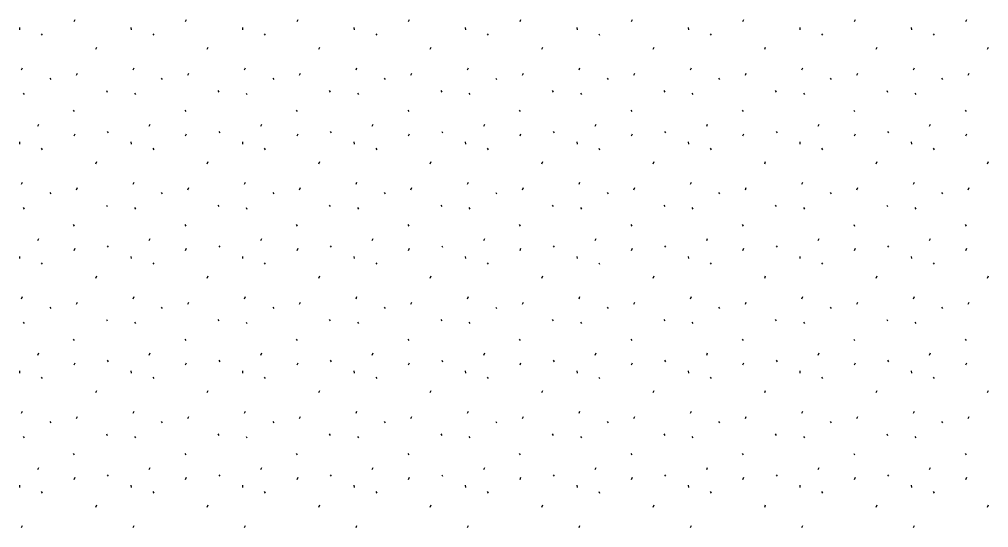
# Model space of a CAD drawing. Extents: x 419396 to 421519, y 4453567 to 4456767.
# Drawn here: x 420562.1 to 420634.2, y 4455508.9 to 4455546.7 of the extents above; entities that cross this region are included whole.
import ezdxf

# ---------------------------------------------------------------- set-up
doc = ezdxf.new("R2010")
doc.units = 0
doc.layers.add('Level 41', color=7, linetype='Continuous')

msp = doc.modelspace()

# ---------------------------------------------------------------- linework, layer by layer
at = {"layer": 'Level 41'}
for p, q in [((420562.142, 4455546.055), (420562.16, 4455545.895)), ((420566.212, 4455546.501), (420566.284, 4455546.661)), ((420570.435, 4455546.055), (420570.453, 4455545.895)), ((420574.505, 4455546.501), (420574.577, 4455546.661)), ((420578.728, 4455546.055), (420578.746, 4455545.895)), ((420582.798, 4455546.501), (420582.87, 4455546.661)), ((420587.021, 4455546.055), (420587.039, 4455545.895)), ((420591.091, 4455546.501), (420591.163, 4455546.661)), ((420595.314, 4455546.055), (420595.332, 4455545.895)), ((420599.384, 4455546.501), (420599.456, 4455546.661)), ((420603.607, 4455546.055), (420603.625, 4455545.895)), ((420607.677, 4455546.501), (420607.749, 4455546.661)), ((420611.9, 4455546.055), (420611.918, 4455545.895)), ((420615.97, 4455546.501), (420616.042, 4455546.661)), ((420620.193, 4455546.055), (420620.211, 4455545.895)), ((420624.263, 4455546.501), (420624.335, 4455546.661)), ((420628.486, 4455546.055), (420628.504, 4455545.895)), ((420632.556, 4455546.501), (420632.628, 4455546.661)), ((420563.772, 4455545.585), (420563.842, 4455545.478)), ((420572.065, 4455545.585), (420572.135, 4455545.478)), ((420580.358, 4455545.585), (420580.428, 4455545.478)), ((420588.651, 4455545.585), (420588.721, 4455545.478)), ((420596.944, 4455545.585), (420597.014, 4455545.478)), ((420605.237, 4455545.585), (420605.307, 4455545.478)), ((420613.53, 4455545.585), (420613.6, 4455545.478)), ((420621.823, 4455545.585), (420621.893, 4455545.478)), ((420630.116, 4455545.585), (420630.186, 4455545.478)), ((420567.828, 4455544.441), (420567.9, 4455544.601)), ((420576.121, 4455544.441), (420576.193, 4455544.601)), ((420584.414, 4455544.441), (420584.486, 4455544.601)), ((420592.707, 4455544.441), (420592.779, 4455544.601)), ((420601, 4455544.441), (420601.072, 4455544.601)), ((420609.293, 4455544.441), (420609.365, 4455544.601)), ((420617.586, 4455544.441), (420617.658, 4455544.601)), ((420625.879, 4455544.441), (420625.951, 4455544.601)), ((420634.172, 4455544.441), (420634.244, 4455544.601)), ((420562.307, 4455542.911), (420562.377, 4455543.071)), ((420566.39, 4455542.503), (420566.461, 4455542.663)), ((420570.6, 4455542.911), (420570.67, 4455543.071)), ((420574.683, 4455542.503), (420574.754, 4455542.663)), ((420578.893, 4455542.911), (420578.963, 4455543.071)), ((420582.976, 4455542.503), (420583.047, 4455542.663)), ((420587.186, 4455542.911), (420587.256, 4455543.071)), ((420591.269, 4455542.503), (420591.34, 4455542.663)), ((420595.479, 4455542.911), (420595.549, 4455543.071)), ((420599.562, 4455542.503), (420599.633, 4455542.663)), ((420603.772, 4455542.911), (420603.842, 4455543.071)), ((420607.855, 4455542.503), (420607.926, 4455542.663)), ((420612.065, 4455542.911), (420612.135, 4455543.071)), ((420616.148, 4455542.503), (420616.219, 4455542.663)), ((420620.358, 4455542.911), (420620.428, 4455543.071)), ((420624.441, 4455542.503), (420624.512, 4455542.663)), ((420628.651, 4455542.911), (420628.721, 4455543.071)), ((420632.734, 4455542.503), (420632.805, 4455542.663)), ((420564.402, 4455542.295), (420564.473, 4455542.189)), ((420572.695, 4455542.295), (420572.766, 4455542.189)), ((420580.988, 4455542.295), (420581.059, 4455542.189)), ((420589.281, 4455542.295), (420589.352, 4455542.189)), ((420597.574, 4455542.295), (420597.645, 4455542.189)), ((420605.867, 4455542.295), (420605.938, 4455542.189)), ((420614.16, 4455542.295), (420614.231, 4455542.189)), ((420622.453, 4455542.295), (420622.524, 4455542.189)), ((420630.746, 4455542.295), (420630.817, 4455542.189)), ((420562.416, 4455541.174), (420562.487, 4455541.067)), ((420568.61, 4455541.366), (420568.681, 4455541.259)), ((420570.709, 4455541.174), (420570.78, 4455541.067)), ((420576.903, 4455541.366), (420576.974, 4455541.259)), ((420579.002, 4455541.174), (420579.073, 4455541.067)), ((420585.196, 4455541.366), (420585.267, 4455541.259)), ((420587.295, 4455541.174), (420587.366, 4455541.067)), ((420593.489, 4455541.366), (420593.56, 4455541.259)), ((420595.588, 4455541.174), (420595.659, 4455541.067)), ((420601.782, 4455541.366), (420601.853, 4455541.259)), ((420603.881, 4455541.174), (420603.952, 4455541.067)), ((420610.075, 4455541.366), (420610.146, 4455541.259)), ((420612.174, 4455541.174), (420612.245, 4455541.067)), ((420618.368, 4455541.366), (420618.439, 4455541.259)), ((420620.467, 4455541.174), (420620.538, 4455541.067)), ((420626.661, 4455541.366), (420626.732, 4455541.259)), ((420628.76, 4455541.174), (420628.831, 4455541.067)), ((420566.154, 4455539.913), (420566.225, 4455539.806)), ((420574.447, 4455539.913), (420574.518, 4455539.806)), ((420582.74, 4455539.913), (420582.811, 4455539.806)), ((420591.033, 4455539.913), (420591.104, 4455539.806)), ((420599.326, 4455539.913), (420599.397, 4455539.806)), ((420607.619, 4455539.913), (420607.69, 4455539.806)), ((420615.912, 4455539.913), (420615.983, 4455539.806)), ((420624.205, 4455539.913), (420624.276, 4455539.806)), ((420632.498, 4455539.913), (420632.569, 4455539.806)), ((420563.513, 4455538.72), (420563.584, 4455538.879)), ((420571.806, 4455538.72), (420571.877, 4455538.879)), ((420580.099, 4455538.72), (420580.17, 4455538.879)), ((420588.392, 4455538.72), (420588.463, 4455538.879)), ((420596.685, 4455538.72), (420596.756, 4455538.879)), ((420604.978, 4455538.72), (420605.049, 4455538.879)), ((420613.271, 4455538.72), (420613.342, 4455538.879)), ((420621.564, 4455538.72), (420621.635, 4455538.879)), ((420629.857, 4455538.72), (420629.928, 4455538.879)), ((420566.212, 4455537.991), (420566.284, 4455538.151)), ((420568.677, 4455538.336), (420568.748, 4455538.229)), ((420574.505, 4455537.991), (420574.577, 4455538.151)), ((420576.97, 4455538.336), (420577.041, 4455538.229)), ((420582.798, 4455537.991), (420582.87, 4455538.151)), ((420585.263, 4455538.336), (420585.334, 4455538.229)), ((420591.091, 4455537.991), (420591.163, 4455538.151)), ((420593.556, 4455538.336), (420593.627, 4455538.229)), ((420599.384, 4455537.991), (420599.456, 4455538.151)), ((420601.849, 4455538.336), (420601.92, 4455538.229)), ((420607.677, 4455537.991), (420607.749, 4455538.151)), ((420610.142, 4455538.336), (420610.213, 4455538.229)), ((420615.97, 4455537.991), (420616.042, 4455538.151)), ((420618.435, 4455538.336), (420618.506, 4455538.229)), ((420624.263, 4455537.991), (420624.335, 4455538.151)), ((420626.728, 4455538.336), (420626.799, 4455538.229)), ((420632.556, 4455537.991), (420632.628, 4455538.151)), ((420562.142, 4455537.545), (420562.16, 4455537.385)), ((420570.435, 4455537.545), (420570.453, 4455537.385)), ((420578.728, 4455537.545), (420578.746, 4455537.385)), ((420587.021, 4455537.545), (420587.039, 4455537.385)), ((420595.314, 4455537.545), (420595.332, 4455537.385)), ((420603.607, 4455537.545), (420603.625, 4455537.385)), ((420611.9, 4455537.545), (420611.918, 4455537.385)), ((420620.193, 4455537.545), (420620.211, 4455537.385)), ((420628.486, 4455537.545), (420628.504, 4455537.385)), ((420563.772, 4455537.075), (420563.842, 4455536.968)), ((420572.065, 4455537.075), (420572.135, 4455536.968)), ((420580.358, 4455537.075), (420580.428, 4455536.968)), ((420588.651, 4455537.075), (420588.721, 4455536.968)), ((420596.944, 4455537.075), (420597.014, 4455536.968)), ((420605.237, 4455537.075), (420605.307, 4455536.968)), ((420613.53, 4455537.075), (420613.6, 4455536.968)), ((420621.823, 4455537.075), (420621.893, 4455536.968)), ((420630.116, 4455537.075), (420630.186, 4455536.968)), ((420567.828, 4455535.931), (420567.9, 4455536.091)), ((420576.121, 4455535.931), (420576.193, 4455536.091)), ((420584.414, 4455535.931), (420584.486, 4455536.091)), ((420592.707, 4455535.931), (420592.779, 4455536.091)), ((420601, 4455535.931), (420601.072, 4455536.091)), ((420609.293, 4455535.931), (420609.365, 4455536.091)), ((420617.586, 4455535.931), (420617.658, 4455536.091)), ((420625.879, 4455535.931), (420625.951, 4455536.091)), ((420634.172, 4455535.931), (420634.244, 4455536.091)), ((420562.307, 4455534.401), (420562.377, 4455534.561)), ((420570.6, 4455534.401), (420570.67, 4455534.561)), ((420578.893, 4455534.401), (420578.963, 4455534.561)), ((420587.186, 4455534.401), (420587.256, 4455534.561)), ((420595.479, 4455534.401), (420595.549, 4455534.561)), ((420603.772, 4455534.401), (420603.842, 4455534.561)), ((420612.065, 4455534.401), (420612.135, 4455534.561)), ((420620.358, 4455534.401), (420620.428, 4455534.561)), ((420628.651, 4455534.401), (420628.721, 4455534.561)), ((420564.402, 4455533.785), (420564.473, 4455533.679)), ((420566.39, 4455533.993), (420566.461, 4455534.153)), ((420572.695, 4455533.785), (420572.766, 4455533.679)), ((420574.683, 4455533.993), (420574.754, 4455534.153)), ((420580.988, 4455533.785), (420581.059, 4455533.679)), ((420582.976, 4455533.993), (420583.047, 4455534.153)), ((420589.281, 4455533.785), (420589.352, 4455533.679)), ((420591.269, 4455533.993), (420591.34, 4455534.153)), ((420597.574, 4455533.785), (420597.645, 4455533.679)), ((420599.562, 4455533.993), (420599.633, 4455534.153)), ((420605.867, 4455533.785), (420605.938, 4455533.679)), ((420607.855, 4455533.993), (420607.926, 4455534.153)), ((420614.16, 4455533.785), (420614.231, 4455533.679)), ((420616.148, 4455533.993), (420616.219, 4455534.153)), ((420622.453, 4455533.785), (420622.524, 4455533.679)), ((420624.441, 4455533.993), (420624.512, 4455534.153)), ((420630.746, 4455533.785), (420630.817, 4455533.679)), ((420632.734, 4455533.993), (420632.805, 4455534.153)), ((420562.416, 4455532.664), (420562.487, 4455532.557)), ((420568.61, 4455532.856), (420568.681, 4455532.749)), ((420570.709, 4455532.664), (420570.78, 4455532.557)), ((420576.903, 4455532.856), (420576.974, 4455532.749)), ((420579.002, 4455532.664), (420579.073, 4455532.557)), ((420585.196, 4455532.856), (420585.267, 4455532.749)), ((420587.295, 4455532.664), (420587.366, 4455532.557)), ((420593.489, 4455532.856), (420593.56, 4455532.749)), ((420595.588, 4455532.664), (420595.659, 4455532.557)), ((420601.782, 4455532.856), (420601.853, 4455532.749)), ((420603.881, 4455532.664), (420603.952, 4455532.557)), ((420610.075, 4455532.856), (420610.146, 4455532.749)), ((420612.174, 4455532.664), (420612.245, 4455532.557)), ((420618.368, 4455532.856), (420618.439, 4455532.749)), ((420620.467, 4455532.664), (420620.538, 4455532.557)), ((420626.661, 4455532.856), (420626.732, 4455532.749)), ((420628.76, 4455532.664), (420628.831, 4455532.557)), ((420566.154, 4455531.403), (420566.225, 4455531.296)), ((420574.447, 4455531.403), (420574.518, 4455531.296)), ((420582.74, 4455531.403), (420582.811, 4455531.296)), ((420591.033, 4455531.403), (420591.104, 4455531.296)), ((420599.326, 4455531.403), (420599.397, 4455531.296)), ((420607.619, 4455531.403), (420607.69, 4455531.296)), ((420615.912, 4455531.403), (420615.983, 4455531.296)), ((420624.205, 4455531.403), (420624.276, 4455531.296)), ((420632.498, 4455531.403), (420632.569, 4455531.296)), ((420563.513, 4455530.21), (420563.584, 4455530.369)), ((420571.806, 4455530.21), (420571.877, 4455530.369)), ((420580.099, 4455530.21), (420580.17, 4455530.369)), ((420588.392, 4455530.21), (420588.463, 4455530.369)), ((420596.685, 4455530.21), (420596.756, 4455530.369)), ((420604.978, 4455530.21), (420605.049, 4455530.369)), ((420613.271, 4455530.21), (420613.342, 4455530.369)), ((420621.564, 4455530.21), (420621.635, 4455530.369)), ((420629.857, 4455530.21), (420629.928, 4455530.369)), ((420566.212, 4455529.481), (420566.284, 4455529.641)), ((420568.677, 4455529.826), (420568.748, 4455529.719)), ((420574.505, 4455529.481), (420574.577, 4455529.641)), ((420576.97, 4455529.826), (420577.041, 4455529.719)), ((420582.798, 4455529.481), (420582.87, 4455529.641)), ((420585.263, 4455529.826), (420585.334, 4455529.719)), ((420591.091, 4455529.481), (420591.163, 4455529.641)), ((420593.556, 4455529.826), (420593.627, 4455529.719)), ((420599.384, 4455529.481), (420599.456, 4455529.641)), ((420601.849, 4455529.826), (420601.92, 4455529.719)), ((420607.677, 4455529.481), (420607.749, 4455529.641)), ((420610.142, 4455529.826), (420610.213, 4455529.719)), ((420615.97, 4455529.481), (420616.042, 4455529.641)), ((420618.435, 4455529.826), (420618.506, 4455529.719)), ((420624.263, 4455529.481), (420624.335, 4455529.641)), ((420626.728, 4455529.826), (420626.799, 4455529.719)), ((420632.556, 4455529.481), (420632.628, 4455529.641)), ((420562.142, 4455529.035), (420562.16, 4455528.875)), ((420570.435, 4455529.035), (420570.453, 4455528.875)), ((420578.728, 4455529.035), (420578.746, 4455528.875)), ((420587.021, 4455529.035), (420587.039, 4455528.875)), ((420595.314, 4455529.035), (420595.332, 4455528.875)), ((420603.607, 4455529.035), (420603.625, 4455528.875)), ((420611.9, 4455529.035), (420611.918, 4455528.875)), ((420620.193, 4455529.035), (420620.211, 4455528.875)), ((420628.486, 4455529.035), (420628.504, 4455528.875)), ((420563.772, 4455528.565), (420563.842, 4455528.458)), ((420572.065, 4455528.565), (420572.135, 4455528.458)), ((420580.358, 4455528.565), (420580.428, 4455528.458)), ((420588.651, 4455528.565), (420588.721, 4455528.458)), ((420596.944, 4455528.565), (420597.014, 4455528.458)), ((420605.237, 4455528.565), (420605.307, 4455528.458)), ((420613.53, 4455528.565), (420613.6, 4455528.458)), ((420621.823, 4455528.565), (420621.893, 4455528.458)), ((420630.116, 4455528.565), (420630.186, 4455528.458)), ((420567.828, 4455527.421), (420567.9, 4455527.581)), ((420576.121, 4455527.421), (420576.193, 4455527.581)), ((420584.414, 4455527.421), (420584.486, 4455527.581)), ((420592.707, 4455527.421), (420592.779, 4455527.581)), ((420601, 4455527.421), (420601.072, 4455527.581)), ((420609.293, 4455527.421), (420609.365, 4455527.581)), ((420617.586, 4455527.421), (420617.658, 4455527.581)), ((420625.879, 4455527.421), (420625.951, 4455527.581)), ((420634.172, 4455527.421), (420634.244, 4455527.581)), ((420562.307, 4455525.891), (420562.377, 4455526.051)), ((420570.6, 4455525.891), (420570.67, 4455526.051)), ((420578.893, 4455525.891), (420578.963, 4455526.051)), ((420587.186, 4455525.891), (420587.256, 4455526.051)), ((420595.479, 4455525.891), (420595.549, 4455526.051)), ((420603.772, 4455525.891), (420603.842, 4455526.051)), ((420612.065, 4455525.891), (420612.135, 4455526.051)), ((420620.358, 4455525.891), (420620.428, 4455526.051)), ((420628.651, 4455525.891), (420628.721, 4455526.051)), ((420564.402, 4455525.275), (420564.473, 4455525.169)), ((420566.39, 4455525.483), (420566.461, 4455525.643)), ((420572.695, 4455525.275), (420572.766, 4455525.169)), ((420574.683, 4455525.483), (420574.754, 4455525.643)), ((420580.988, 4455525.275), (420581.059, 4455525.169)), ((420582.976, 4455525.483), (420583.047, 4455525.643)), ((420589.281, 4455525.275), (420589.352, 4455525.169)), ((420591.269, 4455525.483), (420591.34, 4455525.643)), ((420597.574, 4455525.275), (420597.645, 4455525.169)), ((420599.562, 4455525.483), (420599.633, 4455525.643)), ((420605.867, 4455525.275), (420605.938, 4455525.169)), ((420607.855, 4455525.483), (420607.926, 4455525.643)), ((420614.16, 4455525.275), (420614.231, 4455525.169)), ((420616.148, 4455525.483), (420616.219, 4455525.643)), ((420622.453, 4455525.275), (420622.524, 4455525.169)), ((420624.441, 4455525.483), (420624.512, 4455525.643)), ((420630.746, 4455525.275), (420630.817, 4455525.169)), ((420632.734, 4455525.483), (420632.805, 4455525.643)), ((420568.61, 4455524.346), (420568.681, 4455524.239)), ((420576.903, 4455524.346), (420576.974, 4455524.239)), ((420585.196, 4455524.346), (420585.267, 4455524.239)), ((420593.489, 4455524.346), (420593.56, 4455524.239)), ((420601.782, 4455524.346), (420601.853, 4455524.239)), ((420610.075, 4455524.346), (420610.146, 4455524.239)), ((420618.368, 4455524.346), (420618.439, 4455524.239)), ((420626.661, 4455524.346), (420626.732, 4455524.239)), ((420562.416, 4455524.154), (420562.487, 4455524.047)), ((420570.709, 4455524.154), (420570.78, 4455524.047)), ((420579.002, 4455524.154), (420579.073, 4455524.047)), ((420587.295, 4455524.154), (420587.366, 4455524.047)), ((420595.588, 4455524.154), (420595.659, 4455524.047)), ((420603.881, 4455524.154), (420603.952, 4455524.047)), ((420612.174, 4455524.154), (420612.245, 4455524.047)), ((420620.467, 4455524.154), (420620.538, 4455524.047)), ((420628.76, 4455524.154), (420628.831, 4455524.047)), ((420566.154, 4455522.893), (420566.225, 4455522.786)), ((420574.447, 4455522.893), (420574.518, 4455522.786)), ((420582.74, 4455522.893), (420582.811, 4455522.786)), ((420591.033, 4455522.893), (420591.104, 4455522.786)), ((420599.326, 4455522.893), (420599.397, 4455522.786)), ((420607.619, 4455522.893), (420607.69, 4455522.786)), ((420615.912, 4455522.893), (420615.983, 4455522.786)), ((420624.205, 4455522.893), (420624.276, 4455522.786)), ((420632.498, 4455522.893), (420632.569, 4455522.786)), ((420563.513, 4455521.7), (420563.584, 4455521.859)), ((420571.806, 4455521.7), (420571.877, 4455521.859)), ((420580.099, 4455521.7), (420580.17, 4455521.859)), ((420588.392, 4455521.7), (420588.463, 4455521.859)), ((420596.685, 4455521.7), (420596.756, 4455521.859)), ((420604.978, 4455521.7), (420605.049, 4455521.859)), ((420613.271, 4455521.7), (420613.342, 4455521.859)), ((420621.564, 4455521.7), (420621.635, 4455521.859)), ((420629.857, 4455521.7), (420629.928, 4455521.859)), ((420566.212, 4455520.971), (420566.284, 4455521.131)), ((420568.677, 4455521.316), (420568.748, 4455521.209)), ((420574.505, 4455520.971), (420574.577, 4455521.131)), ((420576.97, 4455521.316), (420577.041, 4455521.209)), ((420582.798, 4455520.971), (420582.87, 4455521.131)), ((420585.263, 4455521.316), (420585.334, 4455521.209)), ((420591.091, 4455520.971), (420591.163, 4455521.131)), ((420593.556, 4455521.316), (420593.627, 4455521.209)), ((420599.384, 4455520.971), (420599.456, 4455521.131)), ((420601.849, 4455521.316), (420601.92, 4455521.209)), ((420607.677, 4455520.971), (420607.749, 4455521.131)), ((420610.142, 4455521.316), (420610.213, 4455521.209)), ((420615.97, 4455520.971), (420616.042, 4455521.131)), ((420618.435, 4455521.316), (420618.506, 4455521.209)), ((420624.263, 4455520.971), (420624.335, 4455521.131)), ((420626.728, 4455521.316), (420626.799, 4455521.209)), ((420632.556, 4455520.971), (420632.628, 4455521.131)), ((420562.142, 4455520.525), (420562.16, 4455520.365)), ((420563.772, 4455520.055), (420563.842, 4455519.948)), ((420570.435, 4455520.525), (420570.453, 4455520.365)), ((420572.065, 4455520.055), (420572.135, 4455519.948)), ((420578.728, 4455520.525), (420578.746, 4455520.365)), ((420580.358, 4455520.055), (420580.428, 4455519.948)), ((420587.021, 4455520.525), (420587.039, 4455520.365)), ((420588.651, 4455520.055), (420588.721, 4455519.948)), ((420595.314, 4455520.525), (420595.332, 4455520.365)), ((420596.944, 4455520.055), (420597.014, 4455519.948)), ((420603.607, 4455520.525), (420603.625, 4455520.365)), ((420605.237, 4455520.055), (420605.307, 4455519.948)), ((420611.9, 4455520.525), (420611.918, 4455520.365)), ((420613.53, 4455520.055), (420613.6, 4455519.948)), ((420620.193, 4455520.525), (420620.211, 4455520.365)), ((420621.823, 4455520.055), (420621.893, 4455519.948)), ((420628.486, 4455520.525), (420628.504, 4455520.365)), ((420630.116, 4455520.055), (420630.186, 4455519.948)), ((420567.828, 4455518.911), (420567.9, 4455519.071)), ((420576.121, 4455518.911), (420576.193, 4455519.071)), ((420584.414, 4455518.911), (420584.486, 4455519.071)), ((420592.707, 4455518.911), (420592.779, 4455519.071)), ((420601, 4455518.911), (420601.072, 4455519.071)), ((420609.293, 4455518.911), (420609.365, 4455519.071)), ((420617.586, 4455518.911), (420617.658, 4455519.071)), ((420625.879, 4455518.911), (420625.951, 4455519.071)), ((420634.172, 4455518.911), (420634.244, 4455519.071)), ((420562.307, 4455517.381), (420562.377, 4455517.541)), ((420566.39, 4455516.973), (420566.461, 4455517.133)), ((420570.6, 4455517.381), (420570.67, 4455517.541)), ((420574.683, 4455516.973), (420574.754, 4455517.133)), ((420578.893, 4455517.381), (420578.963, 4455517.541)), ((420582.976, 4455516.973), (420583.047, 4455517.133)), ((420587.186, 4455517.381), (420587.256, 4455517.541)), ((420591.269, 4455516.973), (420591.34, 4455517.133)), ((420595.479, 4455517.381), (420595.549, 4455517.541)), ((420599.562, 4455516.973), (420599.633, 4455517.133)), ((420603.772, 4455517.381), (420603.842, 4455517.541)), ((420607.855, 4455516.973), (420607.926, 4455517.133)), ((420612.065, 4455517.381), (420612.135, 4455517.541)), ((420616.148, 4455516.973), (420616.219, 4455517.133)), ((420620.358, 4455517.381), (420620.428, 4455517.541)), ((420624.441, 4455516.973), (420624.512, 4455517.133)), ((420628.651, 4455517.381), (420628.721, 4455517.541)), ((420632.734, 4455516.973), (420632.805, 4455517.133)), ((420564.402, 4455516.765), (420564.473, 4455516.659)), ((420572.695, 4455516.765), (420572.766, 4455516.659)), ((420580.988, 4455516.765), (420581.059, 4455516.659)), ((420589.281, 4455516.765), (420589.352, 4455516.659)), ((420597.574, 4455516.765), (420597.645, 4455516.659)), ((420605.867, 4455516.765), (420605.938, 4455516.659)), ((420614.16, 4455516.765), (420614.231, 4455516.659)), ((420622.453, 4455516.765), (420622.524, 4455516.659)), ((420630.746, 4455516.765), (420630.817, 4455516.659)), ((420568.61, 4455515.836), (420568.681, 4455515.729)), ((420576.903, 4455515.836), (420576.974, 4455515.729)), ((420585.196, 4455515.836), (420585.267, 4455515.729)), ((420593.489, 4455515.836), (420593.56, 4455515.729)), ((420601.782, 4455515.836), (420601.853, 4455515.729)), ((420610.075, 4455515.836), (420610.146, 4455515.729)), ((420618.368, 4455515.836), (420618.439, 4455515.729)), ((420626.661, 4455515.836), (420626.732, 4455515.729)), ((420562.416, 4455515.644), (420562.487, 4455515.537)), ((420570.709, 4455515.644), (420570.78, 4455515.537)), ((420579.002, 4455515.644), (420579.073, 4455515.537)), ((420587.295, 4455515.644), (420587.366, 4455515.537)), ((420595.588, 4455515.644), (420595.659, 4455515.537)), ((420603.881, 4455515.644), (420603.952, 4455515.537)), ((420612.174, 4455515.644), (420612.245, 4455515.537)), ((420620.467, 4455515.644), (420620.538, 4455515.537)), ((420628.76, 4455515.644), (420628.831, 4455515.537)), ((420566.154, 4455514.383), (420566.225, 4455514.276)), ((420574.447, 4455514.383), (420574.518, 4455514.276)), ((420582.74, 4455514.383), (420582.811, 4455514.276)), ((420591.033, 4455514.383), (420591.104, 4455514.276)), ((420599.326, 4455514.383), (420599.397, 4455514.276)), ((420607.619, 4455514.383), (420607.69, 4455514.276)), ((420615.912, 4455514.383), (420615.983, 4455514.276)), ((420624.205, 4455514.383), (420624.276, 4455514.276)), ((420632.498, 4455514.383), (420632.569, 4455514.276)), ((420563.513, 4455513.19), (420563.584, 4455513.349)), ((420571.806, 4455513.19), (420571.877, 4455513.349)), ((420580.099, 4455513.19), (420580.17, 4455513.349)), ((420588.392, 4455513.19), (420588.463, 4455513.349)), ((420596.685, 4455513.19), (420596.756, 4455513.349)), ((420604.978, 4455513.19), (420605.049, 4455513.349)), ((420613.271, 4455513.19), (420613.342, 4455513.349)), ((420621.564, 4455513.19), (420621.635, 4455513.349)), ((420629.857, 4455513.19), (420629.928, 4455513.349)), ((420566.212, 4455512.461), (420566.284, 4455512.621)), ((420568.677, 4455512.806), (420568.748, 4455512.699)), ((420574.505, 4455512.461), (420574.577, 4455512.621)), ((420576.97, 4455512.806), (420577.041, 4455512.699)), ((420582.798, 4455512.461), (420582.87, 4455512.621)), ((420585.263, 4455512.806), (420585.334, 4455512.699)), ((420591.091, 4455512.461), (420591.163, 4455512.621)), ((420593.556, 4455512.806), (420593.627, 4455512.699)), ((420599.384, 4455512.461), (420599.456, 4455512.621)), ((420601.849, 4455512.806), (420601.92, 4455512.699)), ((420607.677, 4455512.461), (420607.749, 4455512.621)), ((420610.142, 4455512.806), (420610.213, 4455512.699)), ((420615.97, 4455512.461), (420616.042, 4455512.621)), ((420618.435, 4455512.806), (420618.506, 4455512.699)), ((420624.263, 4455512.461), (420624.335, 4455512.621)), ((420626.728, 4455512.806), (420626.799, 4455512.699)), ((420632.556, 4455512.461), (420632.628, 4455512.621)), ((420562.142, 4455512.015), (420562.16, 4455511.855)), ((420563.772, 4455511.545), (420563.842, 4455511.438)), ((420570.435, 4455512.015), (420570.453, 4455511.855)), ((420572.065, 4455511.545), (420572.135, 4455511.438)), ((420578.728, 4455512.015), (420578.746, 4455511.855)), ((420580.358, 4455511.545), (420580.428, 4455511.438)), ((420587.021, 4455512.015), (420587.039, 4455511.855)), ((420588.651, 4455511.545), (420588.721, 4455511.438)), ((420595.314, 4455512.015), (420595.332, 4455511.855)), ((420596.944, 4455511.545), (420597.014, 4455511.438)), ((420603.607, 4455512.015), (420603.625, 4455511.855)), ((420605.237, 4455511.545), (420605.307, 4455511.438)), ((420611.9, 4455512.015), (420611.918, 4455511.855)), ((420613.53, 4455511.545), (420613.6, 4455511.438)), ((420620.193, 4455512.015), (420620.211, 4455511.855)), ((420621.823, 4455511.545), (420621.893, 4455511.438)), ((420628.486, 4455512.015), (420628.504, 4455511.855)), ((420630.116, 4455511.545), (420630.186, 4455511.438)), ((420567.828, 4455510.401), (420567.9, 4455510.561)), ((420576.121, 4455510.401), (420576.193, 4455510.561)), ((420584.414, 4455510.401), (420584.486, 4455510.561)), ((420592.707, 4455510.401), (420592.779, 4455510.561)), ((420601, 4455510.401), (420601.072, 4455510.561)), ((420609.293, 4455510.401), (420609.365, 4455510.561)), ((420617.586, 4455510.401), (420617.658, 4455510.561)), ((420625.879, 4455510.401), (420625.951, 4455510.561)), ((420634.172, 4455510.401), (420634.244, 4455510.561)), ((420562.307, 4455508.871), (420562.377, 4455509.031)), ((420570.6, 4455508.871), (420570.67, 4455509.031)), ((420578.893, 4455508.871), (420578.963, 4455509.031)), ((420587.186, 4455508.871), (420587.256, 4455509.031)), ((420595.479, 4455508.871), (420595.549, 4455509.031)), ((420603.772, 4455508.871), (420603.842, 4455509.031)), ((420612.065, 4455508.871), (420612.135, 4455509.031)), ((420620.358, 4455508.871), (420620.428, 4455509.031)), ((420628.651, 4455508.871), (420628.721, 4455509.031))]:
    msp.add_line(p, q, dxfattribs=at)

doc.saveas('drawing.dxf')
